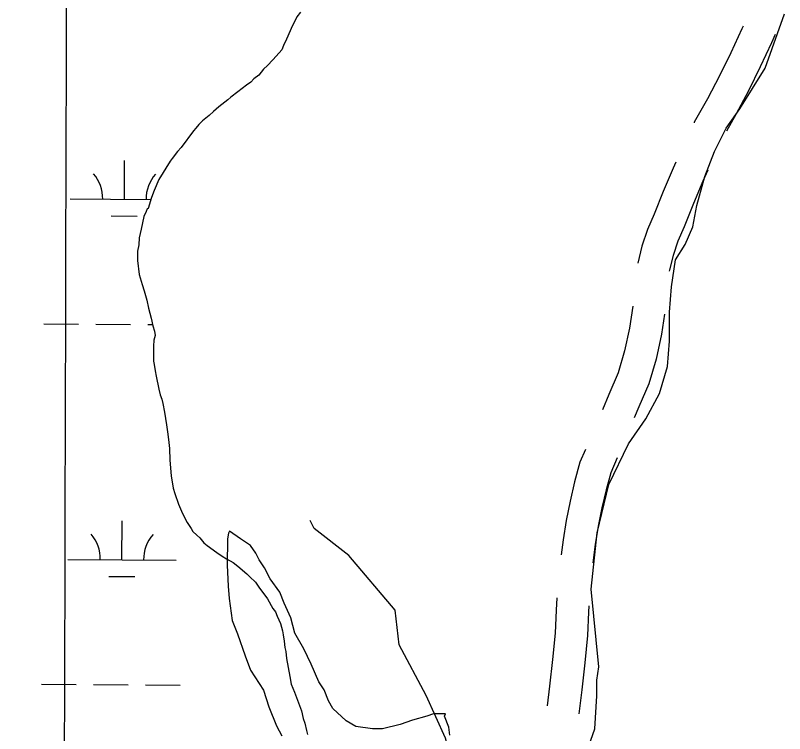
# Model space of a CAD drawing. Extents: x 3172231 to 3210228, y 940198 to 965780.
# Drawn here: x 3181704 to 3182414, y 962118 to 962781 of the extents above; entities that cross this region are included whole.
import ezdxf

# ---------------------------------------------------------------- set-up
doc = ezdxf.new("R2010")
doc.units = 0
for name, color, linetype in [('V-GRID-MAJR', 7, 'Continuous'), ('V-ROAD-CNTR', 7, 'Continuous'), ('V-SITE-VEGE', 7, 'Continuous'), ('V-TOPO-SHOR', 7, 'Continuous'), ('V-WETL-SWMP', 7, 'Continuous')]:
    doc.layers.add(name, color=color, linetype=linetype)

msp = doc.modelspace()

# ---------------------------------------------------------------- linework, layer by layer
at = {"layer": 'V-GRID-MAJR'}
msp.add_spline([(3181704.003, 945716.944), (3181720.753, 951778.211), (3181737.509, 957841.425), (3181754.265, 963904.69), (3181754.27, 963906.585)], degree=3, dxfattribs=at)
at = {"layer": 'V-ROAD-CNTR'}
for points in [[(3182375.619, 962770.588), (3182374.426, 962768.078), (3182364.299, 962746.101), (3182353.714, 962724.653), (3182342.564, 962703.49), (3182330.515, 962682.023), (3182330.271, 962681.511)], [(3182405.233, 962763.01), (3182401.598, 962755.36), (3182391.377, 962733.183), (3182380.44, 962711.021), (3182368.92, 962689.154), (3182360.266, 962673.735)], [(3182313.457, 962645.219), (3182310.92, 962639.553), (3182301.913, 962618.15), (3182293.552, 962596.957), (3182287.429, 962582.895), (3182282.193, 962567.482), (3182278.284, 962551.789)], [(3182342.957, 962637.693), (3182338.44, 962627.603), (3182329.695, 962606.826), (3182321.266, 962585.461), (3182315.433, 962572.063), (3182311.001, 962559.018), (3182307.672, 962545.65), (3182307.469, 962544.398)], [(3182273.757, 962512.081), (3182270.76, 962491.903), (3182266.118, 962470.927), (3182260.115, 962450.661), (3182251.783, 962430.804), (3182245.751, 962416.584)], [(3182302.987, 962504.682), (3182300.28, 962486.451), (3182295.182, 962463.417), (3182288.413, 962440.567), (3182279.423, 962419.142), (3182275.162, 962409.097)], [(3182229.98, 962379.825), (3182224.956, 962368.221), (3182219.99, 962349.935), (3182215.857, 962332.264), (3182212.35, 962314.458), (3182209.489, 962296.61), (3182207.645, 962282.697)], [(3182259.424, 962372.324), (3182253.342, 962358.279), (3182249.08, 962342.585), (3182245.189, 962325.948), (3182241.888, 962309.184), (3182239.175, 962292.264), (3182236.925, 962275.288)], [(3182203.712, 962242.899), (3182202.917, 962231.448), (3182202.115, 962210.345), (3182199.615, 962186.143), (3182196.839, 962161.55), (3182194.614, 962143.363)], [(3182233.268, 962235.463), (3182232.877, 962229.84), (3182232.057, 962208.231), (3182229.441, 962182.919), (3182226.635, 962158.046), (3182223.931, 962135.95)]]:
    msp.add_lwpolyline(points, dxfattribs=at)
at = {"layer": 'V-SITE-VEGE'}
msp.add_lwpolyline([(3182104.851, 962116.347), (3182103.897, 962123.489), (3182099.912, 962133.714), (3182100.95, 962135.744), (3182089.741, 962135.844), (3182083.61, 962133.862), (3182070.328, 962129.905), (3182059.085, 962125.93), (3182042.746, 962122.002), (3182033.577, 962122.084), (3182018.309, 962124.259), (3182009.187, 962129.436), (3181997.061, 962140.753), (3181993.051, 962147.921), (3181989.068, 962158.147), (3181984.038, 962165.325), (3181977.052, 962181.691), (3181970.048, 962196.019), (3181962.026, 962210.357), (3181958.079, 962224.658), (3181952.085, 962237.957), (3181948.102, 962248.181), (3181939.041, 962260.492), (3181934.04, 962270.725), (3181929.008, 962277.904), (3181926.008, 962284.044), (3181920.978, 962291.222), (3181911.862, 962297.417), (3181901.739, 962304.64), (3181900.701, 962302.613), (3181899.636, 962297.528), (3181899.414, 962273.075), (3181900.26, 962253.707), (3181901.18, 962242.49), (3181904.051, 962222.085), (3181909.036, 962209.814), (3181915.985, 962189.375), (3181920.959, 962176.081), (3181933.02, 962157.633), (3181937.978, 962142.304), (3181944.954, 962124.918), (3181949.965, 962115.704)], dxfattribs=at)
at = {"layer": 'V-TOPO-SHOR'}
for points in [[(3182226.026, 962086.331), (3182238.641, 962122.09), (3182240.505, 962152.506), (3182240.541, 962166.822), (3182242.361, 962179.344), (3182235.38, 962250.941), (3182240.877, 962302.823), (3182251.725, 962347.533), (3182269.712, 962385.068), (3182285.875, 962408.291), (3182298.459, 962431.523), (3182305.679, 962456.558), (3182307.526, 962479.817), (3182307.592, 962506.659), (3182309.439, 962529.918), (3182313.08, 962554.962), (3182322.063, 962569.256), (3182329.261, 962585.343), (3182332.888, 962605.019), (3182340.113, 962631.843), (3182349.117, 962655.084), (3182359.907, 962676.531), (3182372.478, 962694.395), (3182395.834, 962731.917), (3182413.853, 962781.978)], [(3182302.287, 961843.109), (3182229.096, 961880.532), (3182196.93, 961898.507), (3182175.483, 961909.297), (3182168.36, 961923.63), (3182154.097, 961945.14), (3182139.879, 961984.543), (3182111.468, 962074.088), (3182100.829, 962113.483), (3182083.031, 962152.896), (3182058.094, 962199.484), (3182054.595, 962231.704), (3182011.771, 962281.915), (3181979.622, 962307.048), (3181976.061, 962314.214)]]:
    msp.add_lwpolyline(points, dxfattribs=at)
at = {"layer": 'V-WETL-SWMP'}
for p, q in [((3181804.562, 962610.769), (3181804.807, 962646.769)), ((3181754.563, 962611.11), (3181828.988, 962610.603)), ((3181792.457, 962595.42), (3181816.457, 962595.257)), ((3181730.37, 962495.84), (3181762.369, 962495.622)), ((3181778.369, 962495.513), (3181810.368, 962495.295)), ((3181826.368, 962495.186), (3181830.65, 962495.157)), ((3181802.297, 962278.102), (3181802.543, 962314.101)), ((3181752.299, 962278.442), (3181852.296, 962277.762)), ((3181790.193, 962262.753), (3181814.192, 962262.59)), ((3181728.105, 962163.173), (3181760.105, 962162.955)), ((3181776.104, 962162.846), (3181808.104, 962162.628)), ((3181824.103, 962162.519), (3181856.102, 962162.301))]:
    msp.add_line(p, q, dxfattribs=at)
for points in [[(3181967.06, 962783.576), (3181963.61, 962779.111), (3181961.644, 962774.65), (3181959.676, 962771.179), (3181954.271, 962758.788), (3181951.32, 962752.839), (3181949.848, 962748.875), (3181947.382, 962745.898), (3181941.464, 962739.444), (3181936.53, 962734.479), (3181933.076, 962731.004), (3181928.639, 962725.545), (3181924.196, 962722.066), (3181921.236, 962719.087), (3181917.286, 962716.105), (3181909.385, 962710.14), (3181902.967, 962705.17), (3181900.005, 962702.686), (3181891.612, 962696.225), (3181886.676, 962691.755), (3181882.728, 962688.278), (3181876.804, 962683.309), (3181873.351, 962679.834), (3181870.392, 962676.36), (3181868.42, 962673.879), (3181857.085, 962658.499), (3181853.632, 962655.024), (3181848.703, 962648.573), (3181846.731, 962646.092), (3181836.391, 962629.231), (3181831.97, 962618.823), (3181829.515, 962612.381), (3181826.577, 962602.473), (3181825.589, 962601.975), (3181824.607, 962599.497), (3181822.641, 962595.036), (3181820.204, 962583.15), (3181818.25, 962575.224), (3181817.775, 962568.788), (3181816.804, 962562.846), (3181816.831, 962554.432), (3181818.357, 962541.568), (3181820.862, 962532.172), (3181822.86, 962526.239), (3181825.362, 962517.833), (3181826.87, 962510.414), (3181829.375, 962501.018), (3181830.882, 962494.093), (3181832.383, 962489.148), (3181832.89, 962485.19), (3181831.914, 962480.733), (3181831.437, 962475.287), (3181831.465, 962466.378), (3181831.481, 962461.428), (3181831.985, 962458.46), (3181832.994, 962452.524), (3181834, 962447.578), (3181836.512, 962435.707), (3181837.52, 962430.266), (3181839.017, 962426.311), (3181840.02, 962422.355)], [(3181840.02, 962422.355), (3181841.53, 962414.44), (3181843.547, 962402.568), (3181844.564, 962394.157), (3181845.579, 962386.241), (3181846.091, 962380.799), (3181846.621, 962369.911), (3181847.657, 962355.561), (3181849.673, 962344.184), (3181851.173, 962339.239), (3181854.669, 962329.351), (3181858.161, 962320.948), (3181862.642, 962312.548), (3181866.124, 962307.115), (3181867.618, 962304.15), (3181871.589, 962300.698), (3181874.071, 962298.231), (3181878.045, 962293.79), (3181881.023, 962291.324), (3181889.952, 962284.918), (3181894.913, 962281.47), (3181898.88, 962279.007), (3181904.83, 962275.562), (3181909.296, 962272.111), (3181917.732, 962265.209), (3181920.216, 962262.247), (3181925.676, 962257.315), (3181928.66, 962252.87), (3181936.614, 962242.007), (3181941.592, 962233.113), (3181944.076, 962230.152), (3181945.573, 962226.197), (3181948.565, 962219.277), (3181950.567, 962212.354), (3181951.073, 962208.891), (3181952.082, 962202.955), (3181952.596, 962197.017), (3181953.596, 962193.556), (3181954.112, 962187.123), (3181955.624, 962178.714), (3181957.135, 962170.305), (3181958.642, 962163.38), (3181961.635, 962155.965), (3181968.125, 962138.663), (3181969.632, 962131.738), (3181971.131, 962127.289), (3181972.638, 962120.364), (3181973.639, 962116.903)]]:
    msp.add_lwpolyline(points, dxfattribs=at)
for centre, start, end in [((3181749.324, 962611.62), 358.838165, 40.381824), ((3181859.807, 962610.868), 138.838162, 180.381821), ((3181747.059, 962278.953), 358.838165, 40.381824), ((3181857.542, 962278.201), 138.838162, 180.381821)]:
    msp.add_arc(centre, 35.246, start, end, dxfattribs=at)

doc.saveas('drawing.dxf')
